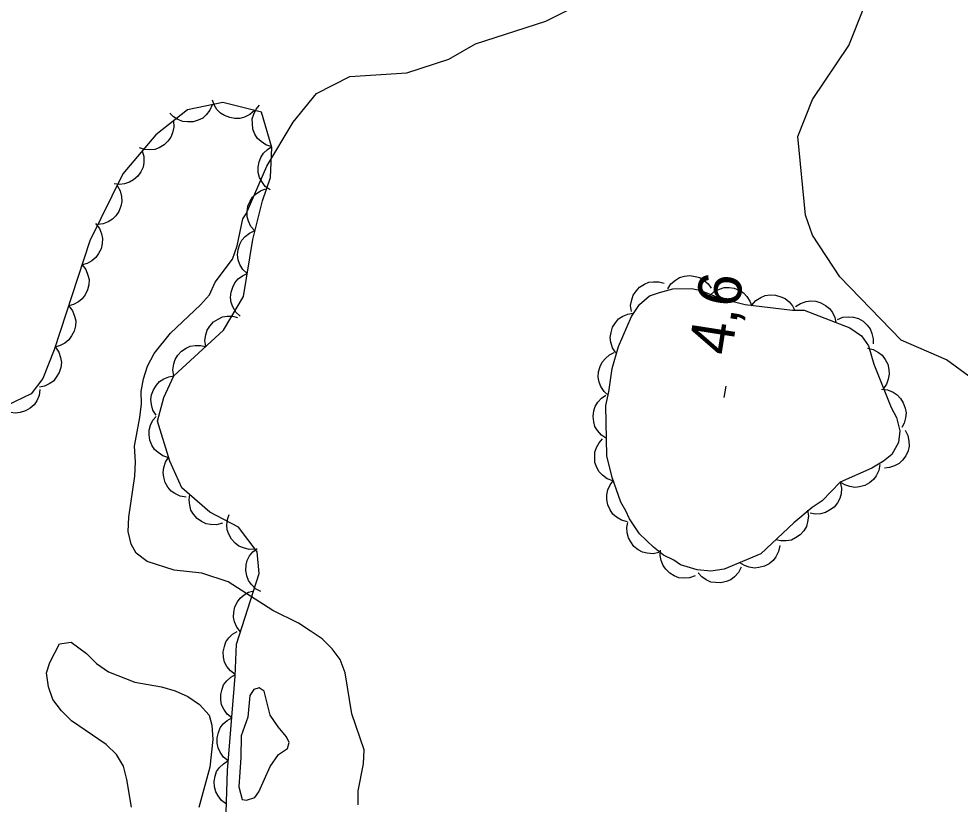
# Model space of a CAD drawing. Extents: x 282461 to 284471, y 5554090 to 5557646.
# Drawn here: x 283624.2 to 283689.4, y 5554775.3 to 5554829.7 of the extents above; entities that cross this region are included whole.
import ezdxf

# ---------------------------------------------------------------- set-up
doc = ezdxf.new("R2010")
doc.units = 0
for name, color, linetype in [('Niveau 1', 7, 'Continuous'), ('Niveau 2', 7, 'Continuous'), ('Niveau 3', 7, 'Continuous'), ('Niveau 44', 7, 'Continuous')]:
    doc.layers.add(name, color=color, linetype=linetype)

msp = doc.modelspace()

# ---------------------------------------------------------------- linework, layer by layer
at = {"layer": 'Niveau 1'}
for points in [[(283632.31, 5554798.99), (283632.23, 5554800.09), (283632.61, 5554802.07), (283632.71, 5554803), (283632.7, 5554803.87), (283632.86, 5554804.74), (283633.13, 5554805.62), (283633.59, 5554806.5), (283634.73, 5554807.91), (283636.79, 5554809.86), (283637.42, 5554810.56), (283637.81, 5554811.44), (283639.01, 5554813.02), (283639.34, 5554813.96), (283639.72, 5554815.82), (283639.95, 5554816.17), (283641.39, 5554819.48), (283643.21, 5554822.51), (283644.82, 5554824.5), (283647.13, 5554825.67), (283651.08, 5554825.94), (283653.98, 5554826.89), (283655.83, 5554827.95), (283660.69, 5554829.5), (283662.78, 5554830.56)], [(283647.71, 5554775.23), (283647.7, 5554776.21), (283648.08, 5554778.07), (283648.12, 5554779.06), (283647.27, 5554781.54), (283646.82, 5554784.38), (283646.46, 5554785.3), (283645.92, 5554786.04), (283645.21, 5554786.73), (283644.39, 5554787.3), (283643.57, 5554787.81), (283641.81, 5554788.7), (283638.71, 5554790.69), (283636.9, 5554791.29), (283634.98, 5554791.5), (283633.11, 5554792.1), (283632.34, 5554792.67), (283631.99, 5554793.3), (283631.8, 5554794.17), (283631.84, 5554795.16), (283632.26, 5554798.01), (283632.31, 5554798.99)], [(283632.03, 5554775.09), (283631.71, 5554777), (283631.46, 5554777.92), (283630.99, 5554778.73), (283630.28, 5554779.41), (283627.87, 5554781.06), (283627.17, 5554781.74), (283626.57, 5554782.54), (283626.27, 5554783.41), (283626.14, 5554784.39), (283626.36, 5554785.09), (283627.04, 5554786.38), (283627.85, 5554786.51), (283628.91, 5554785.71), (283629.61, 5554785.03), (283630.44, 5554784.46), (283632.25, 5554783.74), (283634.11, 5554783.42), (283635.04, 5554783.14), (283635.92, 5554782.75), (283636.74, 5554782.18), (283637.39, 5554781.44), (283637.58, 5554780.75), (283637.65, 5554779.76), (283637.45, 5554777.85), (283636.68, 5554775.05)]]:
    msp.add_lwpolyline(points, dxfattribs=at)
at = {"layer": 'Niveau 2'}
for points in [[(283702.1, 5554796.32), (283701.71, 5554796.66), (283700.41, 5554798.16), (283698.3, 5554799.41), (283696.54, 5554800.33), (283693.84, 5554802.74), (283690.91, 5554804.23), (283688.44, 5554806.06), (283685.29, 5554807.43), (283681.04, 5554811.8), (283679.15, 5554814.69), (283678.67, 5554816.08), (283678.14, 5554821.53), (283679.16, 5554824.09), (283681.68, 5554827.82), (283683.71, 5554832.95)], [(283639.59, 5554778.51), (283639.44, 5554776.48), (283639.69, 5554775.61), (283639.98, 5554775.56), (283640.56, 5554775.74), (283640.84, 5554776.15), (283641.63, 5554777.9), (283642.2, 5554778.73), (283642.83, 5554779.14), (283642.94, 5554779.55), (283642.76, 5554779.95), (283642.17, 5554780.64), (283641.63, 5554781.44), (283641.2, 5554783.11), (283640.85, 5554783.34), (283640.5, 5554783.22), (283640.22, 5554782.81), (283640.07, 5554781.3), (283639.62, 5554780.02), (283639.59, 5554778.51)]]:
    msp.add_lwpolyline(points, dxfattribs=at)
at = {"layer": 'Niveau 3'}
msp.add_line((283673.05, 5554803.45), (283673.17, 5554804.24), dxfattribs=at)
at = {"layer": 'Niveau 44'}
for points in [[(283638.58, 5554774.72), (283638.66, 5554777.62), (283639.2, 5554784.16), (283639.29, 5554786.36), (283640.86, 5554791.25), (283640.73, 5554792.75), (283639.43, 5554794.48), (283637.44, 5554795.51), (283635.51, 5554797.19), (283634.67, 5554799.04), (283633.83, 5554801.81), (283634.27, 5554803.44), (283634.95, 5554804.95), (283638.4, 5554808.11), (283639.77, 5554810.44), (283640.42, 5554814.38), (283641.09, 5554817.06), (283641.65, 5554818.68), (283641.74, 5554820.77), (283641.02, 5554823.2), (283638.34, 5554823.87), (283635.9, 5554823.38), (283633.71, 5554821.63), (283631.42, 5554818.94), (283629.15, 5554814.29), (283626.68, 5554806.74), (283625.89, 5554804.76), (283625.09, 5554803.71), (283623.35, 5554802.88)], [(283640.53, 5554823.32), (283640.22, 5554823.04), (283639.85, 5554822.87), (283639.53, 5554822.77), (283639.18, 5554822.77), (283638.82, 5554822.83), (283638.46, 5554822.98), (283638.18, 5554823.14), (283637.94, 5554823.4), (283637.74, 5554823.71), (283637.62, 5554824.05)], [(283637.61, 5554823.72), (283637.45, 5554823.34), (283637.19, 5554823.03), (283636.95, 5554822.8), (283636.63, 5554822.65), (283636.28, 5554822.54), (283635.89, 5554822.53), (283635.57, 5554822.56), (283635.24, 5554822.69), (283634.93, 5554822.88), (283634.67, 5554823.13)], [(283641.73, 5554820.81), (283641.33, 5554820.94), (283640.99, 5554821.17), (283640.75, 5554821.39), (283640.57, 5554821.69), (283640.43, 5554822.04), (283640.39, 5554822.42), (283640.38, 5554822.74), (283640.48, 5554823.08), (283640.65, 5554823.41), (283640.88, 5554823.69)], [(283634.92, 5554822.6), (283634.95, 5554822.18), (283634.87, 5554821.78), (283634.75, 5554821.47), (283634.54, 5554821.19), (283634.28, 5554820.94), (283633.94, 5554820.75), (283633.64, 5554820.62), (283633.29, 5554820.59), (283632.92, 5554820.62), (283632.58, 5554820.73)], [(283641.61, 5554817.82), (283641.28, 5554818.07), (283641.04, 5554818.4), (283640.88, 5554818.69), (283640.8, 5554819.03), (283640.78, 5554819.4), (283640.86, 5554819.77), (283640.97, 5554820.08), (283641.17, 5554820.37), (283641.44, 5554820.63), (283641.74, 5554820.82)], [(283632.77, 5554820.53), (283632.88, 5554820.13), (283632.87, 5554819.72), (283632.82, 5554819.39), (283632.67, 5554819.08), (283632.46, 5554818.78), (283632.16, 5554818.53), (283631.89, 5554818.35), (283631.55, 5554818.25), (283631.19, 5554818.21), (283630.83, 5554818.24)], [(283631.02, 5554818.12), (283631.23, 5554817.76), (283631.32, 5554817.36), (283631.35, 5554817.03), (283631.28, 5554816.69), (283631.15, 5554816.34), (283630.93, 5554816.03), (283630.71, 5554815.79), (283630.41, 5554815.61), (283630.06, 5554815.48), (283629.7, 5554815.43)], [(283640.57, 5554814.98), (283640.29, 5554815.29), (283640.12, 5554815.66), (283640.02, 5554815.97), (283640.02, 5554816.33), (283640.07, 5554816.69), (283640.23, 5554817.04), (283640.39, 5554817.32), (283640.65, 5554817.56), (283640.96, 5554817.77), (283641.3, 5554817.89)], [(283629.54, 5554815.49), (283629.8, 5554815.16), (283629.94, 5554814.78), (283630.02, 5554814.46), (283630, 5554814.11), (283629.92, 5554813.75), (283629.74, 5554813.41), (283629.56, 5554813.14), (283629.28, 5554812.92), (283628.96, 5554812.74), (283628.61, 5554812.64)], [(283640.03, 5554812.03), (283639.73, 5554812.32), (283639.53, 5554812.67), (283639.41, 5554812.98), (283639.37, 5554813.33), (283639.4, 5554813.7), (283639.52, 5554814.06), (283639.66, 5554814.35), (283639.9, 5554814.61), (283640.19, 5554814.84), (283640.52, 5554814.99)], [(283628.61, 5554812.64), (283628.87, 5554812.31), (283629.01, 5554811.93), (283629.09, 5554811.61), (283629.07, 5554811.26), (283628.98, 5554810.9), (283628.81, 5554810.56), (283628.62, 5554810.29), (283628.35, 5554810.07), (283628.02, 5554809.89), (283627.68, 5554809.79)], [(283639.54, 5554809.08), (283639.24, 5554809.36), (283639.04, 5554809.72), (283638.92, 5554810.02), (283638.88, 5554810.37), (283638.91, 5554810.74), (283639.04, 5554811.1), (283639.17, 5554811.4), (283639.41, 5554811.66), (283639.71, 5554811.88), (283640.03, 5554812.03)], [(283669.14, 5554810.97), (283669.36, 5554811.32), (283669.68, 5554811.58), (283669.95, 5554811.76), (283670.29, 5554811.86), (283670.66, 5554811.89), (283671.04, 5554811.84), (283671.35, 5554811.75), (283671.65, 5554811.56), (283671.93, 5554811.32), (283672.13, 5554811.02)], [(283681.08, 5554797.59), (283679.82, 5554796.3), (283679.13, 5554795.82), (283677.87, 5554794.76), (283675.58, 5554792.63), (283673.04, 5554791.55), (283672.11, 5554791.42), (283671.18, 5554791.52), (283670.01, 5554791.85), (283669.55, 5554792.19), (283668.84, 5554792.52), (283668.14, 5554793.09), (283667.19, 5554794.01), (283666.48, 5554795.04), (283666.24, 5554795.61), (283665.88, 5554796.19), (283665.28, 5554797.92), (283664.91, 5554799.42), (283664.85, 5554802.9), (283665.07, 5554803.83), (283665.28, 5554805.46), (283665.72, 5554806.97), (283666.62, 5554809.07), (283667.19, 5554809.9), (283667.87, 5554810.49), (283668.57, 5554810.73), (283669.49, 5554810.98), (283670.77, 5554811), (283671.35, 5554810.89), (283672.76, 5554810.33), (283674.5, 5554809.9), (283677.76, 5554809.49), (283678.58, 5554809.5), (283681.73, 5554808.27), (283682.55, 5554807.71), (283683.03, 5554807.02), (283683.4, 5554805.75), (283684.6, 5554802.75), (283684.96, 5554802.06), (283685.21, 5554801.14), (283685.1, 5554800.33), (283684.65, 5554799.51), (283684.08, 5554799.03), (283683.27, 5554798.56), (283681.08, 5554797.59)], [(283666.62, 5554809.4), (283666.57, 5554809.82), (283666.64, 5554810.22), (283666.74, 5554810.53), (283666.94, 5554810.82), (283667.19, 5554811.09), (283667.52, 5554811.29), (283667.82, 5554811.43), (283668.16, 5554811.47), (283668.53, 5554811.46), (283668.88, 5554811.37)], [(283672.04, 5554810.51), (283672.35, 5554810.79), (283672.71, 5554810.96), (283673.03, 5554811.06), (283673.38, 5554811.07), (283673.74, 5554811.01), (283674.1, 5554810.86), (283674.38, 5554810.7), (283674.62, 5554810.44), (283674.82, 5554810.13), (283674.95, 5554809.79)], [(283674.96, 5554809.84), (283675.23, 5554810.16), (283675.58, 5554810.37), (283675.88, 5554810.51), (283676.23, 5554810.55), (283676.59, 5554810.54), (283676.96, 5554810.43), (283677.26, 5554810.3), (283677.53, 5554810.07), (283677.77, 5554809.79), (283677.93, 5554809.47)], [(283627.68, 5554809.79), (283627.93, 5554809.46), (283628.08, 5554809.08), (283628.16, 5554808.76), (283628.14, 5554808.41), (283628.05, 5554808.05), (283627.87, 5554807.71), (283627.69, 5554807.44), (283627.42, 5554807.22), (283627.09, 5554807.04), (283626.75, 5554806.94)], [(283677.97, 5554809.74), (283678.32, 5554809.97), (283678.71, 5554810.1), (283679.03, 5554810.15), (283679.38, 5554810.11), (283679.73, 5554810.01), (283680.06, 5554809.81), (283680.32, 5554809.62), (283680.53, 5554809.33), (283680.69, 5554809), (283680.77, 5554808.65)], [(283637.16, 5554806.98), (283637.1, 5554807.39), (283637.16, 5554807.79), (283637.25, 5554808.11), (283637.44, 5554808.4), (283637.69, 5554808.68), (283638.01, 5554808.88), (283638.31, 5554809.03), (283638.65, 5554809.09), (283639.02, 5554809.08), (283639.37, 5554809)], [(283665.54, 5554806.55), (283665.31, 5554806.9), (283665.2, 5554807.29), (283665.15, 5554807.61), (283665.21, 5554807.96), (283665.32, 5554808.31), (283665.53, 5554808.63), (283665.73, 5554808.89), (283666.03, 5554809.08), (283666.37, 5554809.23), (283666.72, 5554809.3)], [(283680.88, 5554808.85), (283681.26, 5554809.01), (283681.67, 5554809.04), (283682, 5554809.02), (283682.33, 5554808.91), (283682.65, 5554808.73), (283682.93, 5554808.46), (283683.14, 5554808.21), (283683.27, 5554807.88), (283683.35, 5554807.52), (283683.35, 5554807.16)], [(283626.76, 5554806.94), (283626.99, 5554806.59), (283627.11, 5554806.21), (283627.17, 5554805.88), (283627.13, 5554805.53), (283627.02, 5554805.18), (283626.82, 5554804.85), (283626.62, 5554804.59), (283626.33, 5554804.39), (283626, 5554804.23), (283625.65, 5554804.16)], [(283634.95, 5554804.95), (283634.89, 5554805.37), (283634.95, 5554805.77), (283635.04, 5554806.08), (283635.23, 5554806.38), (283635.48, 5554806.65), (283635.8, 5554806.86), (283636.09, 5554807.01), (283636.44, 5554807.06), (283636.81, 5554807.06), (283637.16, 5554806.98)], [(283665.04, 5554803.59), (283664.73, 5554803.87), (283664.51, 5554804.21), (283664.38, 5554804.51), (283664.33, 5554804.86), (283664.35, 5554805.23), (283664.46, 5554805.6), (283664.59, 5554805.9), (283664.82, 5554806.16), (283665.1, 5554806.4), (283665.42, 5554806.56)], [(283682.96, 5554806.86), (283683.36, 5554806.77), (283683.72, 5554806.57), (283683.98, 5554806.37), (283684.19, 5554806.09), (283684.36, 5554805.76), (283684.44, 5554805.39), (283684.47, 5554805.06), (283684.4, 5554804.72), (283684.27, 5554804.37), (283684.07, 5554804.08)], [(283633.72, 5554802.22), (283633.5, 5554802.57), (283633.4, 5554802.97), (283633.36, 5554803.3), (283633.41, 5554803.64), (283633.54, 5554803.99), (283633.75, 5554804.31), (283633.96, 5554804.56), (283634.26, 5554804.75), (283634.6, 5554804.89), (283634.95, 5554804.95)], [(283625.69, 5554804), (283625.63, 5554803.59), (283625.46, 5554803.22), (283625.28, 5554802.94), (283625.01, 5554802.71), (283624.69, 5554802.53), (283624.32, 5554802.42), (283624, 5554802.37), (283623.65, 5554802.42), (283623.3, 5554802.53), (283622.99, 5554802.71)], [(283683.94, 5554804.02), (283684.35, 5554803.97), (283684.73, 5554803.81), (283685.01, 5554803.64), (283685.25, 5554803.38), (283685.44, 5554803.07), (283685.56, 5554802.7), (283685.63, 5554802.38), (283685.59, 5554802.03), (283685.5, 5554801.68), (283685.33, 5554801.36)], [(283664.89, 5554800.62), (283664.54, 5554800.84), (283664.28, 5554801.16), (283664.1, 5554801.43), (283664.01, 5554801.77), (283663.97, 5554802.14), (283664.03, 5554802.52), (283664.11, 5554802.83), (283664.3, 5554803.13), (283664.54, 5554803.41), (283664.84, 5554803.61)], [(283634.6, 5554799.28), (283634.2, 5554799.4), (283633.86, 5554799.63), (283633.62, 5554799.85), (283633.43, 5554800.15), (283633.3, 5554800.49), (283633.25, 5554800.87), (283633.24, 5554801.19), (283633.34, 5554801.53), (283633.5, 5554801.87), (283633.73, 5554802.14)], [(283685.57, 5554801.19), (283685.76, 5554800.82), (283685.83, 5554800.42), (283685.85, 5554800.09), (283685.77, 5554799.75), (283685.62, 5554799.41), (283685.38, 5554799.11), (283685.15, 5554798.88), (283684.84, 5554798.71), (283684.49, 5554798.6), (283684.13, 5554798.56)], [(283665.34, 5554797.67), (283664.95, 5554797.82), (283664.63, 5554798.06), (283664.39, 5554798.29), (283664.22, 5554798.6), (283664.1, 5554798.95), (283664.08, 5554799.33), (283664.09, 5554799.66), (283664.2, 5554799.99), (283664.38, 5554800.32), (283664.62, 5554800.58)], [(283635.81, 5554796.54), (283635.4, 5554796.61), (283635.03, 5554796.79), (283634.76, 5554796.97), (283634.54, 5554797.24), (283634.36, 5554797.57), (283634.26, 5554797.94), (283634.21, 5554798.26), (283634.26, 5554798.61), (283634.38, 5554798.96), (283634.57, 5554799.26)], [(283683.82, 5554798.8), (283683.75, 5554798.39), (283683.56, 5554798.03), (283683.37, 5554797.76), (283683.1, 5554797.54), (283682.78, 5554797.36), (283682.4, 5554797.27), (283682.08, 5554797.22), (283681.74, 5554797.28), (283681.39, 5554797.4), (283681.08, 5554797.59)], [(283666.35, 5554794.85), (283665.94, 5554794.96), (283665.6, 5554795.17), (283665.34, 5554795.38), (283665.15, 5554795.67), (283665, 5554796.01), (283664.93, 5554796.39), (283664.91, 5554796.71), (283665, 5554797.05), (283665.15, 5554797.39), (283665.36, 5554797.68)], [(283681.08, 5554797.59), (283681.16, 5554797.18), (283681.13, 5554796.78), (283681.05, 5554796.46), (283680.88, 5554796.15), (283680.65, 5554795.86), (283680.34, 5554795.64), (283680.05, 5554795.48), (283679.71, 5554795.4), (283679.34, 5554795.38), (283678.99, 5554795.45)], [(283638.31, 5554794.75), (283637.91, 5554794.64), (283637.5, 5554794.66), (283637.18, 5554794.71), (283636.86, 5554794.87), (283636.56, 5554795.08), (283636.32, 5554795.38), (283636.14, 5554795.65), (283636.05, 5554795.99), (283636.01, 5554796.36), (283636.05, 5554796.72)], [(283640.58, 5554792.95), (283640.16, 5554792.93), (283639.77, 5554793.03), (283639.46, 5554793.15), (283639.19, 5554793.37), (283638.94, 5554793.64), (283638.76, 5554793.98), (283638.65, 5554794.29), (283638.62, 5554794.64), (283638.66, 5554795.01), (283638.78, 5554795.35)], [(283678.82, 5554795.64), (283678.88, 5554795.23), (283678.82, 5554794.83), (283678.74, 5554794.51), (283678.55, 5554794.21), (283678.3, 5554793.94), (283677.98, 5554793.73), (283677.69, 5554793.58), (283677.34, 5554793.52), (283676.97, 5554793.52), (283676.62, 5554793.6)], [(283668.53, 5554792.71), (283668.12, 5554792.63), (283667.72, 5554792.66), (283667.39, 5554792.74), (283667.09, 5554792.91), (283666.8, 5554793.14), (283666.58, 5554793.45), (283666.41, 5554793.73), (283666.33, 5554794.07), (283666.31, 5554794.44), (283666.38, 5554794.8)], [(283640.97, 5554790.01), (283640.6, 5554790.21), (283640.32, 5554790.51), (283640.13, 5554790.77), (283640.01, 5554791.1), (283639.94, 5554791.47), (283639.97, 5554791.85), (283640.03, 5554792.17), (283640.2, 5554792.48), (283640.43, 5554792.77), (283640.71, 5554793)], [(283671.04, 5554791.09), (283670.65, 5554790.95), (283670.24, 5554790.93), (283669.91, 5554790.96), (283669.59, 5554791.09), (283669.27, 5554791.28), (283669.01, 5554791.56), (283668.81, 5554791.82), (283668.68, 5554792.15), (283668.62, 5554792.51), (283668.63, 5554792.87)], [(283676.89, 5554793.19), (283676.81, 5554792.78), (283676.62, 5554792.42), (283676.43, 5554792.15), (283676.15, 5554791.94), (283675.83, 5554791.76), (283675.45, 5554791.67), (283675.13, 5554791.63), (283674.78, 5554791.69), (283674.44, 5554791.82), (283674.13, 5554792.01)], [(283674.22, 5554791.71), (283674.03, 5554791.34), (283673.76, 5554791.04), (283673.5, 5554790.83), (283673.18, 5554790.7), (283672.82, 5554790.62), (283672.43, 5554790.63), (283672.11, 5554790.67), (283671.79, 5554790.82), (283671.49, 5554791.03), (283671.25, 5554791.3)], [(283639.56, 5554787.21), (283639.31, 5554787.54), (283639.16, 5554787.92), (283639.08, 5554788.24), (283639.1, 5554788.59), (283639.18, 5554788.95), (283639.36, 5554789.29), (283639.54, 5554789.56), (283639.81, 5554789.78), (283640.13, 5554789.97), (283640.48, 5554790.07)], [(283639.2, 5554784.26), (283638.87, 5554784.51), (283638.63, 5554784.83), (283638.47, 5554785.12), (283638.39, 5554785.46), (283638.37, 5554785.83), (283638.45, 5554786.21), (283638.55, 5554786.52), (283638.76, 5554786.8), (283639.02, 5554787.06), (283639.33, 5554787.25)], [(283638.96, 5554781.27), (283638.64, 5554781.53), (283638.41, 5554781.87), (283638.26, 5554782.16), (283638.2, 5554782.51), (283638.2, 5554782.88), (283638.29, 5554783.25), (283638.4, 5554783.56), (283638.62, 5554783.83), (283638.89, 5554784.08), (283639.21, 5554784.26)], [(283638.71, 5554778.28), (283638.39, 5554778.55), (283638.16, 5554778.88), (283638.01, 5554779.18), (283637.95, 5554779.52), (283637.95, 5554779.89), (283638.04, 5554780.26), (283638.16, 5554780.57), (283638.37, 5554780.84), (283638.65, 5554781.09), (283638.96, 5554781.27)], [(283638.6, 5554775.29), (283638.26, 5554775.53), (283638.01, 5554775.86), (283637.85, 5554776.14), (283637.77, 5554776.48), (283637.74, 5554776.85), (283637.82, 5554777.23), (283637.91, 5554777.54), (283638.12, 5554777.83), (283638.38, 5554778.09), (283638.68, 5554778.29)]]:
    msp.add_lwpolyline(points, dxfattribs=at)

# ---------------------------------------------------------------- texts
at = {"layer": 'Niveau 3'}
msp.add_text('4,6  ', height=3, rotation=81.09575, dxfattribs=at).set_placement((283673.53, 5554806.29))

doc.saveas('drawing.dxf')
